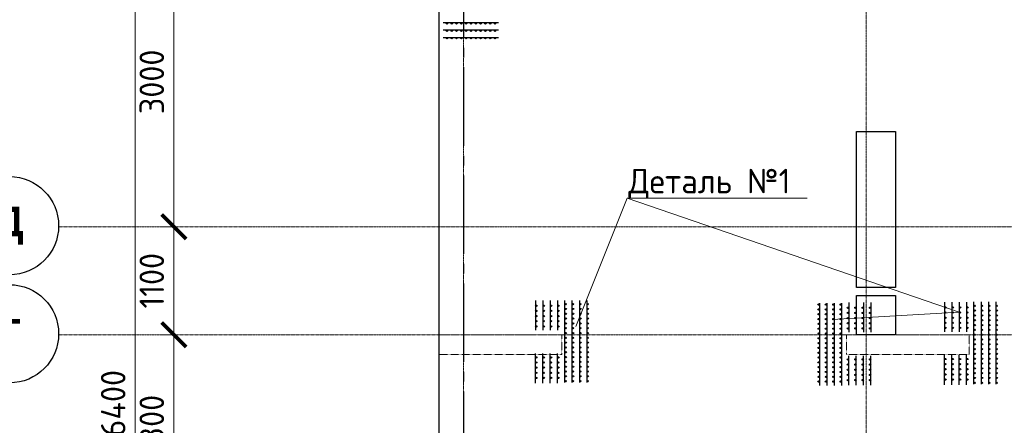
# Model space of a CAD drawing. Header units: millimetres. Extents: x -42044588 to 856694, y -806701 to 941911.
# Tile 481 of 656: x 193511 to 203536, y -376664 to -372533. Entities that reach past the tile are written whole.
import ezdxf
from ezdxf import colors
from ezdxf.entities.mleader import LeaderData, LeaderLine
from ezdxf.math import Vec2, Vec3

# ---------------------------------------------------------------- set-up
doc = ezdxf.new("R2010")
doc.units = ezdxf.units.MM
for name, pattern in [('______5', [1100, 800, -100, 100, -100]), ('DASHED', [7, 5, -2, 0]), ('осевая', [50.8, 31.75, -6.35, 6.35, -6.35])]:
    doc.linetypes.add(name, pattern=pattern)
doc.layers.add('0 @ 100', color=7, linetype='Continuous')
doc.layers.add('Колонна_ бетон', color=7, linetype='Continuous', lineweight=50, true_color=0xb4b496)
for name, color, linetype, lineweight in [('Оси', 40, '______5', 18), ('осн.сетка', 4, 'Continuous', 60), ('Перекрытие ж_бетон', 1, 'Continuous', 30), ('подоснова', 151, 'Continuous', 5), ('размер', 1, 'Continuous', 25), ('РАЗМЕРЫ', 1, 'Continuous', 9)]:
    doc.layers.add(name, color=color, linetype=linetype, lineweight=lineweight)
doc.styles.add('Century Gothic', font='GOTHIC.TTF')
doc.styles.add('GOST-2.304_Type-B', font='GOST_Common.ttf')
doc.styles.add('ГОСТ', font='GOST_Common.ttf')
doc.dimstyles.new('СПДС', dxfattribs={"dimscale": 100, "dimtxt": 2.5, "dimasz": 2, "dimexe": 1.25, "dimexo": 0, "dimtad": 1, "dimdec": 0, "dimrnd": 5, "dimtxsty": 'GOST-2.304_Type-B', "dimblk": 'ARCHTICK', "dimcen": 2.5, "dimdle": 2, "dimclrd": 1, "dimclre": 1, "dimclrt": 1, "dimadec": 0, "dimazin": 2, "dimtfac": 0.75, "dimtdec": 0, "dimtmove": 1, "dimatfit": 3, "dimfxl": 0, "dimtolj": 1, "dimarcsym": 0})

# ---------------------------------------------------------------- blocks, each defined once
blk = doc.blocks.new('_ArchTick')
at = {"color": 0, "linetype": 'ByBlock', "const_width": 0.15}
blk.add_lwpolyline([(-0.5, -0.5), (0.5, 0.5)], dxfattribs=at)
blk = doc.blocks.new('*D6709')
at = {"color": 1, "lineweight": -2, "transparency": 16777216}
for p, q in [((-89046, -342901), (-89046, -326101)), ((-89266, -326301), (-88921, -326301)), ((-89046, -342701), (-89171, -342701))]:
    blk.add_line(p, q, dxfattribs=at)
at = {"layer": 'DEFPOINTS', "color": 0, "transparency": 16777216}
for p in [(-89266, -326301), (-89046, -326301), (-89046, -342701)]:
    blk.add_point(p, dxfattribs=at)
at = {"color": 1, "lineweight": -2, "transparency": 16777216, "xscale": 250, "yscale": 250, "zscale": 250}
for p, rotation in [((-89046, -326301), 90), ((-89046, -342701), 270)]:
    blk.add_blockref('_ArchTick', p, dxfattribs=dict(at, rotation=rotation))
at = {"color": 1, "transparency": 16777216, "insert": (-89271, -334259), "char_height": 250, "width": 104166.67, "attachment_point": 5, "rotation": 90, "style": 'GOST-2.304_Type-B'}
blk.add_mtext('\\A1;16400', dxfattribs=at)
blk = doc.blocks.new('NSY101')
at = {"color": 0, "linetype": 'ByBlock', "lineweight": -2}
blk.add_circle((0, 0), 50, dxfattribs=at)
blk = doc.blocks.new('СЛОЖНЫЙ_ОБЪЕКТ_26')
at = {"layer": 'Оси', "color": 16, "linetype": 'Continuous', "lineweight": 25, "transparency": 33554687, "xscale": 9.999999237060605, "yscale": 9.999999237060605, "zscale": 9.999999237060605}
blk.add_blockref('NSY101', (-12319, -10797), dxfattribs=at)
at = {"layer": 'Оси', "color": 16, "linetype": 'Continuous', "lineweight": 25, "transparency": 33554687, "insert": (-12319, -10797), "char_height": 300, "width": 345, "attachment_point": 5, "style": 'Century Gothic'}
blk.add_mtext('\\A1;{\\fCentury Gothic|i0|b1;\\H300.000000;\\W1.000000;\\C16;Г}\\P', dxfattribs=at)
blk = doc.blocks.new('СЛОЖНЫЙ_ОБЪЕКТ_27')
at = {"layer": 'Оси', "color": 16, "linetype": 'Continuous', "lineweight": 25, "transparency": 33554687, "xscale": 9.999999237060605, "yscale": 9.999999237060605, "zscale": 9.999999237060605}
blk.add_blockref('NSY101', (-12319, -9697), dxfattribs=at)
at = {"layer": 'Оси', "color": 16, "linetype": 'Continuous', "lineweight": 25, "transparency": 33554687, "insert": (-12319, -9697), "char_height": 300, "width": 470, "attachment_point": 5, "style": 'Century Gothic'}
blk.add_mtext('\\A1;{\\fCentury Gothic|i0|b1;\\H300.000000;\\W1.000000;\\C16;Д}\\P', dxfattribs=at)
blk = doc.blocks.new('*D6713')
at = {"color": 1, "lineweight": -2, "transparency": 16777216}
for p, q in [((-88653, -335501), (-88653, -333301)), ((-88653, -333501), (-88778, -333501)), ((-88653, -335301), (-88778, -335301))]:
    blk.add_line(p, q, dxfattribs=at)
at = {"layer": 'DEFPOINTS', "color": 0, "transparency": 16777216}
for p in [(-88653, -333501), (-88653, -333501), (-88653, -335301)]:
    blk.add_point(p, dxfattribs=at)
at = {"color": 1, "lineweight": -2, "transparency": 16777216, "xscale": 250, "yscale": 250, "zscale": 250}
for p, rotation in [((-88653, -333501), 90), ((-88653, -335301), 270)]:
    blk.add_blockref('_ArchTick', p, dxfattribs=dict(at, rotation=rotation))
at = {"color": 1, "transparency": 16777216, "insert": (-88878, -334426), "char_height": 250, "width": 83333.33, "attachment_point": 5, "rotation": 90, "style": 'GOST-2.304_Type-B'}
blk.add_mtext('\\A1;1800', dxfattribs=at)
blk = doc.blocks.new('*D6714')
at = {"color": 1, "lineweight": -2, "transparency": 16777216}
for p, q in [((-88653, -333701), (-88653, -332201)), ((-88653, -332401), (-88778, -332401)), ((-88653, -333501), (-88778, -333501))]:
    blk.add_line(p, q, dxfattribs=at)
at = {"layer": 'DEFPOINTS', "color": 0, "transparency": 16777216}
for p in [(-88653, -332401), (-88653, -332401), (-88653, -333501)]:
    blk.add_point(p, dxfattribs=at)
at = {"color": 1, "lineweight": -2, "transparency": 16777216, "xscale": 250, "yscale": 250, "zscale": 250}
for p, rotation in [((-88653, -332401), 90), ((-88653, -333501), 270)]:
    blk.add_blockref('_ArchTick', p, dxfattribs=dict(at, rotation=rotation))
at = {"color": 1, "transparency": 16777216, "insert": (-88878, -332951), "char_height": 250, "width": 83333.33, "attachment_point": 5, "rotation": 90, "style": 'GOST-2.304_Type-B'}
blk.add_mtext('\\A1;1100', dxfattribs=at)
blk = doc.blocks.new('*D6715')
at = {"color": 1, "lineweight": -2, "transparency": 16777216}
for p, q in [((-88653, -332601), (-88653, -329201)), ((-88653, -329401), (-88778, -329401)), ((-88653, -332401), (-88778, -332401))]:
    blk.add_line(p, q, dxfattribs=at)
at = {"layer": 'DEFPOINTS', "color": 0, "transparency": 16777216}
for p in [(-88653, -329401), (-88653, -329401), (-88653, -332401)]:
    blk.add_point(p, dxfattribs=at)
at = {"color": 1, "lineweight": -2, "transparency": 16777216, "xscale": 250, "yscale": 250, "zscale": 250}
for p, rotation in [((-88653, -329401), 90), ((-88653, -332401), 270)]:
    blk.add_blockref('_ArchTick', p, dxfattribs=dict(at, rotation=rotation))
at = {"color": 1, "transparency": 16777216, "insert": (-88878, -330926), "char_height": 250, "width": 83333.33, "attachment_point": 5, "rotation": 90, "style": 'GOST-2.304_Type-B'}
blk.add_mtext('\\A1;3000', dxfattribs=at)
blk = doc.blocks.new('подложка стн 1-го этажа')
at = {"layer": 'Колонна_ бетон', "color": 252, "linetype": 'DASHED', "lineweight": 0, "ltscale": 0.5, "true_color": 0x939598, "transparency": 33554687}
for p, q in [((7794, 18712, -200), (7794, 18912, -200)), ((7794, 18912, -200), (7794, 18912, -200)), ((9044, 18912, -200), (7794, 18912, -200)), ((9044, 18912, -200), (9044, 18912, -200)), ((9044, 18712, -200), (9044, 18912, -200)), ((11944, 18912, -200), (11944, 18912, -200)), ((11944, 18712, -200), (11944, 18912, -200)), ((11944, 18912, -200), (13194, 18912, -200)), ((13194, 18912, -200), (13194, 18912, -200)), ((13194, 18912, -200), (13194, 18712, -200)), ((9044, 18712, -200), (7794, 18712, -200)), ((7794, 18712, -200), (7794, 18712, -200)), ((9044, 18712, -200), (9044, 18712, -200)), ((13194, 18712, -200), (11944, 18712, -200)), ((11944, 18712, -200), (11944, 18712, -200)), ((13194, 18712, -200), (13194, 18712, -200))]:
    blk.add_line(p, q, dxfattribs=at)
blk = doc.blocks.new('цукцкц')
at = {"layer": 'Перекрытие ж_бетон'}
blk.add_lwpolyline([(-256616, -572829), (-256616, -573229), (-257016, -573229), (-257016, -572829)], close=True, dxfattribs=at)
blk = doc.blocks.new('отв +6900')
at = {"layer": 'Перекрытие ж_бетон'}
blk.add_lwpolyline([(-261461, -174939), (-261861, -174939), (-261861, -173349), (-261461, -173349)], close=True, dxfattribs=at)
at = {"color": 1, "rotation": 90}
blk.add_blockref('цукцкц', (-834690, 81595), dxfattribs=at)
blk = doc.blocks.new('деталь 1')
at = {"layer": 'осн.сетка', "color": 3, "lineweight": 25, "ltscale": 100}
for points in [[(263119, 23421), (263119, 20072)], [(263419, 23421), (263419, 20072)], [(263719, 23421), (263719, 20072)], [(264019, 23421), (264019, 20072)], [(264319, 23444), (264319, 22244)], [(264619, 23444), (264619, 22244)], [(264919, 23444), (264919, 22244)], [(265219, 23444), (265219, 22244)], [(264319, 20081), (264319, 21281)], [(264619, 20081), (264619, 21281)], [(264919, 20081), (264919, 21281)], [(265219, 20081), (265219, 21281)]]:
    blk.add_lwpolyline(points, dxfattribs=at)
at = {"layer": 'размер', "lineweight": 25, "ltscale": 2}
for centre, radius in [((263087, 23363), 25.2), ((263387, 23363), 25.2), ((263687, 23363), 25.2), ((263987, 23363), 25.2), ((264285, 23234), 27), ((264585, 23234), 27), ((264885, 23234), 27), ((265185, 23234), 27), ((263087, 23167), 25.2), ((263087, 22971), 25.2), ((263387, 23167), 25.2), ((263387, 22971), 25.2), ((263687, 23167), 25.2), ((263687, 22971), 25.2), ((263987, 23167), 25.2), ((263987, 22971), 25.2), ((264285, 23024), 27), ((264585, 23024), 27), ((264885, 23024), 27), ((265185, 23024), 27), ((263087, 22775), 25.2), ((263087, 22579), 25.2), ((263387, 22775), 25.2), ((263387, 22579), 25.2), ((263687, 22775), 25.2), ((263687, 22579), 25.2), ((263987, 22775), 25.2), ((263987, 22579), 25.2), ((264285, 22814), 27), ((264285, 22604), 27), ((264585, 22814), 27), ((264585, 22604), 27), ((264885, 22814), 27), ((264885, 22604), 27), ((265185, 22814), 27), ((265185, 22604), 27), ((263087, 22383), 25.2), ((263087, 22187), 25.2), ((263387, 22383), 25.2), ((263387, 22187), 25.2), ((263687, 22383), 25.2), ((263687, 22187), 25.2), ((263987, 22383), 25.2), ((263987, 22187), 25.2), ((264285, 22394), 27), ((264585, 22394), 27), ((264885, 22394), 27), ((265185, 22394), 27), ((263087, 21991), 25.2), ((263087, 21795), 25.2), ((263387, 21991), 25.2), ((263387, 21795), 25.2), ((263687, 21991), 25.2), ((263687, 21795), 25.2), ((263987, 21991), 25.2), ((263987, 21795), 25.2), ((263087, 21599), 25.2), ((263087, 21403), 25.2), ((263387, 21599), 25.2), ((263387, 21403), 25.2), ((263687, 21599), 25.2), ((263687, 21403), 25.2), ((263987, 21599), 25.2), ((263987, 21403), 25.2), ((263087, 21207), 25.2), ((263087, 21011), 25.2), ((263387, 21207), 25.2), ((263387, 21011), 25.2), ((263687, 21207), 25.2), ((263687, 21011), 25.2), ((263987, 21207), 25.2), ((263987, 21011), 25.2), ((264285, 21131), 27), ((264285, 20921), 27), ((264585, 21131), 27), ((264585, 20921), 27), ((264885, 21131), 27), ((264885, 20921), 27), ((265185, 21131), 27), ((265185, 20921), 27), ((263087, 20815), 25.2), ((263087, 20619), 25.2), ((263387, 20815), 25.2), ((263387, 20619), 25.2), ((263687, 20815), 25.2), ((263687, 20619), 25.2), ((263987, 20815), 25.2), ((263987, 20619), 25.2), ((264285, 20711), 27), ((264285, 20501), 27), ((264585, 20711), 27), ((264585, 20501), 27), ((264885, 20711), 27), ((264885, 20501), 27), ((265185, 20711), 27), ((265185, 20501), 27), ((263087, 20423), 25.2), ((263087, 20227), 25.2), ((263387, 20423), 25.2), ((263387, 20227), 25.2), ((263687, 20423), 25.2), ((263687, 20227), 25.2), ((263987, 20423), 25.2), ((263987, 20227), 25.2), ((264285, 20291), 27), ((264585, 20291), 27), ((264885, 20291), 27), ((265185, 20291), 27)]:
    blk.add_circle(centre, radius, dxfattribs=at)
blk = doc.blocks.new('_None')
blk = doc.blocks.new('оси блок 2')
at = {"layer": 'Оси', "color": 16, "linetype": 'осевая', "lineweight": 0, "ltscale": 0.25, "transparency": 33554687}
for p, q in [((-85704.7, -322543), (-85704.7, -347930)), ((-81604.7, -322543), (-81604.7, -347914.1)), ((-89822.3, -332401.3), (-37238.5, -332401.3)), ((-89822.3, -333501.3), (-37238.5, -333501.3))]:
    blk.add_line(p, q, dxfattribs=at)
at = {"layer": 'Оси', "color": 16, "linetype": 'Continuous', "lineweight": 25, "transparency": 33554687}
for name in ['СЛОЖНЫЙ_ОБЪЕКТ_27', 'СЛОЖНЫЙ_ОБЪЕКТ_26']:
    blk.add_blockref(name, (-78007.2, -322694.4), dxfattribs=at)
for base, p1, p2, picture, middle in [((-89046, -326301.3), (-89046, -342701.3), (-89266.1, -326301.3), '*D6709', (-89046, -334259)), ((-88653.5, -329401.3), (-88653.5, -332401.3), (-88653.5, -329401.3), '*D6715', (-88653.5, -330926.5)), ((-88653.5, -332401.3), (-88653.5, -333501.3), (-88653.5, -332401.3), '*D6714', (-88653.5, -332951.3)), ((-88653.5, -333501.3), (-88653.5, -335301.3), (-88653.5, -333501.3), '*D6713', (-88653.5, -334426.5))]:
    dim = blk.add_linear_dim(base=base, p1=p1, p2=p2, angle=90, dimstyle='СПДС', override={"dimgap": 1})
    dim.commit()
    dim.dimension.update_dxf_attribs({"geometry": picture, "text_midpoint": middle, "dimtype": 160})

msp = doc.modelspace()

# ---------------------------------------------------------------- linework, layer by layer
at = {"layer": 'Оси', "color": 16, "linetype": '______5', "lineweight": 25, "transparency": 33554687}
msp.add_line((198029.671, -366418.665), (198029.671, -390408.665), dxfattribs=at)
at = {"layer": 'осн.сетка', "color": 3, "lineweight": 25, "ltscale": 100}
for points in [[(197821.565, -372563.41), (198387.08, -372563.41)], [(197821.565, -372638.41), (198387.08, -372638.41)], [(197821.565, -372713.41), (198387.08, -372713.41)]]:
    msp.add_lwpolyline(points, dxfattribs=at)
at = {"layer": 'Перекрытие ж_бетон'}
msp.add_lwpolyline([(208439.671, -368291.943), (208439.671, -368291.943), (197779.671, -368291.943), (197779.671, -385191.943)], dxfattribs=at)
at = {"layer": 'размер', "lineweight": 25, "ltscale": 2}
for centre in [(197861.083, -372571.254), (197910.083, -372571.254), (197959.083, -372571.254), (198008.083, -372571.254), (198057.083, -372571.254), (198106.083, -372571.254), (198155.083, -372571.254), (198204.083, -372571.254), (198253.083, -372571.254), (198302.083, -372571.254), (198351.083, -372571.254), (197861.083, -372646.254), (197861.083, -372721.254), (197910.083, -372646.254), (197910.083, -372721.254), (197959.083, -372646.254), (197959.083, -372721.254), (198008.083, -372646.254), (198008.083, -372721.254), (198057.083, -372646.254), (198057.083, -372721.254), (198106.083, -372646.254), (198106.083, -372721.254), (198155.083, -372646.254), (198155.083, -372721.254), (198204.083, -372646.254), (198204.083, -372721.254), (198253.083, -372646.254), (198253.083, -372721.254), (198302.083, -372646.254), (198302.083, -372721.254), (198351.083, -372646.254), (198351.083, -372721.254)]:
    msp.add_circle(centre, 6.3, dxfattribs=at)

# ---------------------------------------------------------------- block references
for name, p in [('подложка стн 1-го этажа', (189985.748, -394653.737, 560)), ('отв +6900', (463890.719, -200322.845))]:
    msp.add_blockref(name, p)
at = {"layer": 'РАЗМЕРЫ'}
msp.add_blockref('оси блок 2', (283734.389, -42240.621), dxfattribs=at)
at = {"layer": 'РАЗМЕРЫ', "color": 1, "xscale": 0.25, "yscale": 0.25, "zscale": 0.25, "rotation": 180}
for p in [(265067.643, -370373.541), (269232.19, -370390.408)]:
    msp.add_blockref('деталь 1', p, dxfattribs=at)
at = {"layer": 'РАЗМЕРЫ', "color": 1, "xscale": 0.25, "yscale": 0.25, "zscale": 0.25}
msp.add_blockref('деталь 1', (135873.094, -381275.835), dxfattribs=at)

# ---------------------------------------------------------------- texts
at = {"layer": '0 @ 100', "char_height": 300, "width": 18500, "attachment_point": 1, "style": 'ГОСТ'}
for s, insert in [('\\pi-900,l900,t900;{\\C7;1.^IАрмирование монолитной плиты  состоит из основного армирования ∅10 А500С с шагом  200х200мм  в нижней зоне, основного армирования ∅10 А500С с шагом  200х200мм  в  верхней зоне и дополнительного армирования, указанного на схемах армирования.\\P2.^IАрмирование плиты предусмотрено отдельными  стержнями заводской длины по осям Х и Y. При недостатке заводской длины стержней для армирования плиты, стыки стержней осуществлять внахлестку без  сварки. Стыки арматуры внахлестку должны располагаться вразбежку (через шаг). См. деталь стыковки арматуры.\\P3.^IВерхнюю и нижнюю арматуру вязать вязальной проволокой через пересечение.  Стержни основной и дополнительной арматуры укладывать в соответствии с сечениями .\\P4.^IПо периметру плиты и у отверстий  у концов основной арматуры устанавливать П-образные элементы Ск1.\\P5.^IПозиции со знаком "*" укладываются с шагом 100 мм\\P6.^IДля фиксации в проектном положении стержней верхней сетки устанавливать фиксаторы Ф1 с шагом 600х600мм.\\P7.^IДиаметр оправки стержня при d<20мм - 5d, при d≥20мм - 8d\\P8.^IКаркасы поперечного армирования устанавливаются до начала устройство верхней сетки армирования.\\P9.^IОбрамления отверстий см. лист 8. В местах расположения отверстий осуществить прерывания основной и дополнительной сеток арматуры. Отверстия обрамляются двумя стержнями арматуры. Отверстия обрамляются двумя стержнями арматуры  см. узел обрамления отверстий лист 8, расход стали на обрамление учтен на листе 35.\\P10.^IПроемы размерами до 300х300 допускается выполнять по месту методом алмазного бурения.}', (162119.939, -338419.47)), ('\\pi-900,l900,t900;{\\C7;1.^IАрмирование монолитной плиты  состоит из основного армирования ∅10 А500С с шагом  200х200мм  в нижней зоне, основного армирования ∅10 А500С с шагом  200х200мм  в  верхней зоне и дополнительного армирования, указанного на схемах армирования.\\P2.^IАрмирование плиты предусмотрено отдельными  стержнями заводской длины по осям Х и Y. При недостатке заводской длины стержней для армирования плиты, стыки стержней осуществлять внахлестку без  сварки. Стыки арматуры внахлестку должны располагаться вразбежку (через шаг). См. деталь стыковки арматуры.\\P3.^IВерхнюю и нижнюю арматуру вязать вязальной проволокой через пересечение.  Стержни основной и дополнительной арматуры укладывать в соответствии с сечениями .\\P4.^IПо периметру плиты и у отверстий  у концов основной арматуры устанавливать П-образные элементы Ск1.\\P5.^IПозиции со знаком "*" укладываются с шагом 100 мм\\P6.^IДля фиксации в проектном положении стержней верхней сетки устанавливать фиксаторы Ф1 с шагом 600х600мм.\\P7.^IДиаметр оправки стержня при d<20мм - 5d, при d≥20мм - 8d\\P8.^IКаркасы поперечного армирования устанавливаются до начала устройство верхней сетки армирования.\\P9.^IОбрамления отверстий см. лист 8. В местах расположения отверстий осуществить прерывания основной и дополнительной сеток арматуры. Отверстия обрамляются двумя стержнями арматуры. Отверстия обрамляются двумя стержнями арматуры  см. узел обрамления отверстий лист 8, расход стали на обрамление учтен на листе 35.\\P10.^IПроемы размерами до 300х300 допускается выполнять по месту методом алмазного бурения.\\P11.^IСечения 3-3;4-4;5-5 см. лист 8.}', (-41855.904, -339329.867)), ('\\pi-900,l900,t900;{\\C7;1.^IАрмирование монолитной плиты  состоит из основного армирования ∅10 А500С с шагом  200х200мм  в нижней зоне, основного армирования ∅10 А500С с шагом  200х200мм  в  верхней зоне и дополнительного армирования, указанного на схемах армирования.\\P2.^IАрмирование плиты предусмотрено отдельными  стержнями заводской длины по осям Х и Y. При недостатке заводской длины стержней для армирования плиты, стыки стержней осуществлять внахлестку без  сварки. Стыки арматуры внахлестку должны располагаться вразбежку (через шаг). См. деталь стыковки арматуры.\\P3.^IВерхнюю и нижнюю арматуру вязать вязальной проволокой через пересечение.  Стержни основной и дополнительной арматуры укладывать в соответствии с сечениями .\\P4.^IПо периметру плиты и у отверстий  у концов основной арматуры устанавливать П-образные элементы Ск1.\\P5.^IПозиции со знаком "*" укладываются с шагом 100 мм\\P6.^IДля фиксации в проектном положении стержней верхней сетки устанавливать фиксаторы Ф1 с шагом 600х600мм.\\P7.^IДиаметр оправки стержня при d<20мм - 5d, при d≥20мм - 8d\\P8.^IКаркасы поперечного армирования устанавливаются до начала устройство верхней сетки армирования.\\P9.^IОбрамления отверстий см. лист 8. В местах расположения отверстий осуществить прерывания основной и дополнительной сеток арматуры. Отверстия обрамляются двумя стержнями арматуры. Отверстия обрамляются двумя стержнями арматуры  см. узел обрамления отверстий лист 8, расход стали на обрамление учтен на листе 35.\\P10.^IПроемы размерами до 300х300 допускается выполнять по месту методом алмазного бурения}', (64408.272, -339572.105))]:
    msp.add_mtext(s, dxfattribs=dict(at, insert=insert))

# ---------------------------------------------------------------- leaders
at = {"layer": 'подоснова', "color": 5, "ltscale": 0.3}
ml = msp.add_multileader_mtext('Standard', dxfattribs=at)
ml.set_content('Деталь №1', color=5, style='GOST-2.304_Type-B')
ml.set_leader_properties(color=256, linetype='ByLayer', lineweight=15)
ml.set_arrow_properties(name='NONE')
ml.build(insert=Vec2(0, 0))
ml.multileader.update_dxf_attribs({"text_left_attachment_type": 6, "text_right_attachment_type": 6, "dogleg_length": 0.1, "arrow_head_size": 18})
ctx = ml.context
ctx.base_point, ctx.char_height, ctx.arrow_head_size, ctx.landing_gap_size, ctx.plane_origin = Vec3(199696.151, -374352.266), 250, 18, 20, Vec3(196802.917, -363562.882)
ctx.left_attachment, ctx.right_attachment, ctx.text_align_type = 6, 6, 1
notes = []
notes.append((ctx, [(0, (1, 1, 0), (199696.051, -374352.266), (1, 0), 0.1, [(2, [(201783.032, -375588.029), (203078.081, -375511.385)], 0, []), (0, [(199175.285, -375656.854)], 0, [])])]))
ctx.mtext.insert, ctx.mtext.alignment, ctx.mtext.flow_direction = Vec3(200533.954, -374052.266), 2, 5
for ctx, leaders in notes:
    for number, flags, end, landing, length, lines in leaders:
        leader = LeaderData()
        leader.index, (leader.has_last_leader_line, leader.has_dogleg_vector, leader.attachment_direction) = number, flags
        leader.last_leader_point, leader.dogleg_vector, leader.dogleg_length = Vec3(end), Vec3(landing), length
        for number, points, colour, breaks in lines:
            line = LeaderLine()
            line.index, line.vertices, line.color, line.breaks = number, Vec3.list(points), colors.encode_raw_color(colour), breaks
            leader.lines.append(line)
        ctx.leaders.append(leader)

doc.saveas('drawing.dxf')
